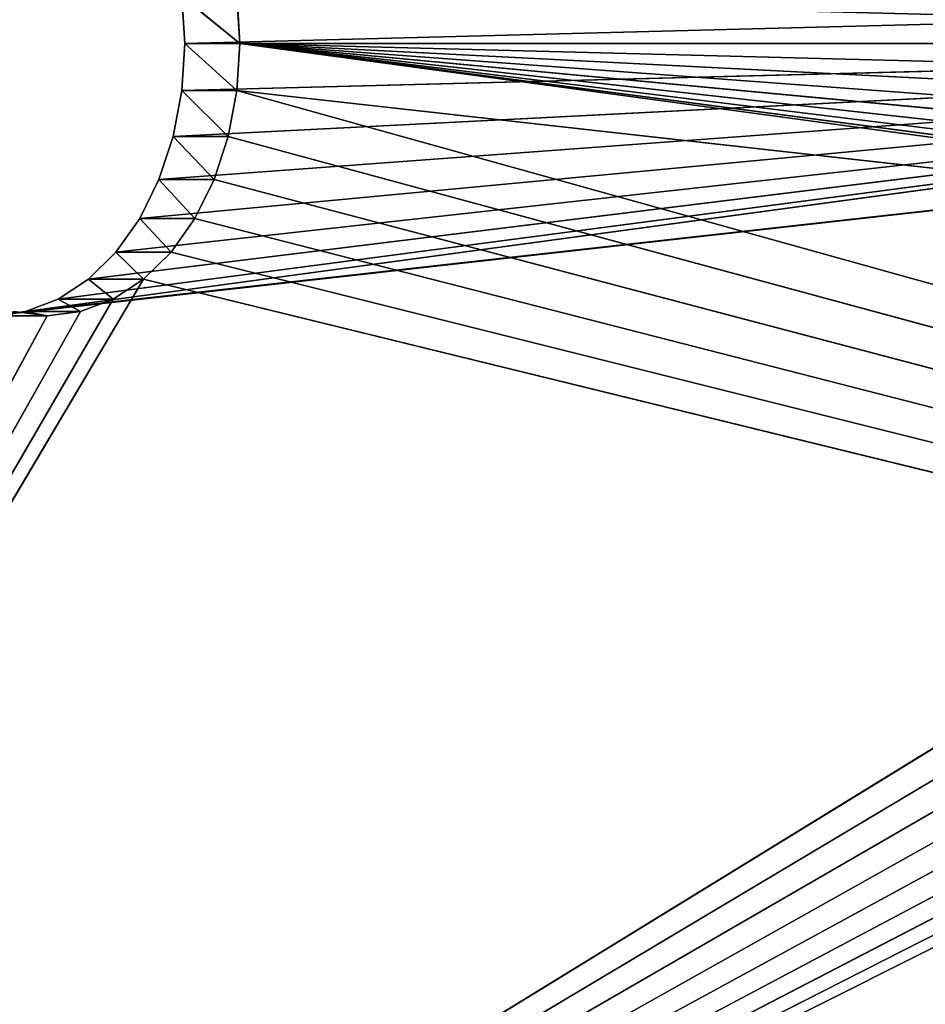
# Model space of a CAD drawing. Extents: x 0 to 30, y 0 to 8.
# Tile 399 of 537: x 17.8 to 19, y 1.3 to 2.5. Entities that reach past the tile are written whole.
import ezdxf

# ---------------------------------------------------------------- set-up
doc = ezdxf.new("R2010")
doc.units = 0
doc.header["$LTSCALE"] = 2.54
doc.layers.get('0').update_dxf_attribs({"color": 13, "linetype": 'CONTINUOUS'})

# ---------------------------------------------------------------- blocks, each defined once
blk = doc.blocks.new('PO____KA___AZIENKOWA_NAROZ')
at = {"color": 0}
for p, q in [((18.0052, 2.5082, 12.0534), (18.0014, 2.569, 12.0571)), ((18.0759, 2.5082, 12.1241), (18.0014, 2.569, 12.0571)), ((18.0052, 2.5082, 12.0534), (18.0014, 2.569, 12.0571)), ((18.0759, 2.5082, 12.1241), (18.0014, 2.569, 12.0571)), ((18.0052, 2.5082, 12.0534), (20.3424, 2.569, 9.7162)), ((18.0052, 2.5082, 12.0534), (20.3424, 2.569, 9.7162)), ((18.0722, 2.569, 12.1278), (18.0759, 2.5082, 12.1241)), ((18.0722, 2.569, 12.1278), (18.0759, 2.5082, 12.1241)), ((17.8007, 2.1636, 12.2579), (20.3387, 2.5082, 9.7199)), ((17.8007, 2.1636, 12.2579), (20.3387, 2.5082, 9.7199)), ((17.8424, 2.1793, 12.2162), (20.3387, 2.5082, 9.7199)), ((17.8424, 2.1793, 12.2162), (20.3387, 2.5082, 9.7199)), ((20.3387, 2.5082, 9.7199), (17.8815, 2.2051, 12.1771)), ((20.3387, 2.5082, 9.7199), (17.8815, 2.2051, 12.1771)), ((17.9168, 2.2401, 12.1418), (20.3387, 2.5082, 9.7199)), ((17.9168, 2.2401, 12.1418), (20.3387, 2.5082, 9.7199)), ((17.9473, 2.2833, 12.1113), (20.3387, 2.5082, 9.7199)), ((17.9473, 2.2833, 12.1113), (20.3387, 2.5082, 9.7199)), ((17.972, 2.3332, 12.0865), (20.3387, 2.5082, 9.7199)), ((17.972, 2.3332, 12.0865), (20.3387, 2.5082, 9.7199)), ((17.9903, 2.3885, 12.0683), (20.3387, 2.5082, 9.7199)), ((17.9903, 2.3885, 12.0683), (20.3387, 2.5082, 9.7199)), ((18.0014, 2.4475, 12.0571), (20.3387, 2.5082, 9.7199)), ((18.0014, 2.4475, 12.0571), (20.3387, 2.5082, 9.7199)), ((18.0014, 2.4475, 12.0571), (18.0052, 2.5082, 12.0534)), ((18.0014, 2.4475, 12.0571), (18.0052, 2.5082, 12.0534)), ((18.0052, 2.5082, 12.0534), (20.3387, 2.5082, 9.7199)), ((18.0052, 2.5082, 12.0534), (20.3387, 2.5082, 9.7199)), ((18.0052, 2.5082, 12.0534), (18.0759, 2.5082, 12.1241)), ((18.0722, 2.4475, 12.1278), (18.0052, 2.5082, 12.0534)), ((18.0722, 2.4475, 12.1278), (18.0052, 2.5082, 12.0534)), ((18.0052, 2.5082, 12.0534), (18.0759, 2.5082, 12.1241)), ((18.0759, 2.5082, 12.1241), (18.0722, 2.4475, 12.1278)), ((18.0759, 2.5082, 12.1241), (18.0722, 2.4475, 12.1278)), ((20.5722, 2.1793, 9.6278), (18.0759, 2.5082, 12.1241)), ((18.0759, 2.5082, 12.1241), (20.6139, 2.1636, 9.5861)), ((20.5722, 2.1793, 9.6278), (18.0759, 2.5082, 12.1241)), ((20.5331, 2.2051, 9.6669), (18.0759, 2.5082, 12.1241)), ((20.5331, 2.2051, 9.6669), (18.0759, 2.5082, 12.1241)), ((20.4978, 2.2401, 9.7022), (18.0759, 2.5082, 12.1241)), ((20.4673, 2.2833, 9.7327), (18.0759, 2.5082, 12.1241)), ((20.4978, 2.2401, 9.7022), (18.0759, 2.5082, 12.1241)), ((20.4673, 2.2833, 9.7327), (18.0759, 2.5082, 12.1241)), ((20.4425, 2.3332, 9.7575), (18.0759, 2.5082, 12.1241)), ((20.4425, 2.3332, 9.7575), (18.0759, 2.5082, 12.1241)), ((20.4243, 2.3885, 9.7757), (18.0759, 2.5082, 12.1241)), ((18.0759, 2.5082, 12.1241), (20.6139, 2.1636, 9.5861)), ((20.4131, 2.4475, 9.7869), (18.0759, 2.5082, 12.1241)), ((20.4243, 2.3885, 9.7757), (18.0759, 2.5082, 12.1241)), ((20.4131, 2.4475, 9.7869), (18.0759, 2.5082, 12.1241)), ((20.4094, 2.5082, 9.7906), (18.0759, 2.5082, 12.1241)), ((20.4094, 2.5082, 9.7906), (18.0759, 2.5082, 12.1241)), ((16.6971, 0.2082, 13.3615), (20.3424, 2.4475, 9.7162)), ((16.6971, 0.2082, 13.3615), (20.3424, 2.4475, 9.7162)), ((17.7577, 2.1582, 12.3009), (20.3424, 2.4475, 9.7162)), ((17.7577, 2.1582, 12.3009), (20.3424, 2.4475, 9.7162)), ((17.8007, 2.1636, 12.2579), (20.3424, 2.4475, 9.7162)), ((17.8007, 2.1636, 12.2579), (20.3424, 2.4475, 9.7162)), ((17.9903, 2.3885, 12.0683), (18.0014, 2.4475, 12.0571)), ((17.9903, 2.3885, 12.0683), (18.0014, 2.4475, 12.0571)), ((18.061, 2.3885, 12.139), (18.0014, 2.4475, 12.0571)), ((18.061, 2.3885, 12.139), (18.0014, 2.4475, 12.0571)), ((18.0722, 2.4475, 12.1278), (18.0014, 2.4475, 12.0571)), ((18.0722, 2.4475, 12.1278), (18.0014, 2.4475, 12.0571)), ((18.0722, 2.4475, 12.1278), (18.061, 2.3885, 12.139)), ((18.0722, 2.4475, 12.1278), (18.061, 2.3885, 12.139)), ((26.1109, 0.2082, 4.0891), (18.0722, 2.4475, 12.1278)), ((20.6139, 2.1636, 9.5861), (18.0722, 2.4475, 12.1278)), ((26.1109, 0.2082, 4.0891), (18.0722, 2.4475, 12.1278)), ((20.6139, 2.1636, 9.5861), (18.0722, 2.4475, 12.1278)), ((20.3536, 2.3885, 9.705), (16.6971, 0.2082, 13.3615)), ((20.3536, 2.3885, 9.705), (16.6971, 0.2082, 13.3615)), ((17.972, 2.3332, 12.0865), (17.9903, 2.3885, 12.0683)), ((17.972, 2.3332, 12.0865), (17.9903, 2.3885, 12.0683)), ((18.0428, 2.3332, 12.1572), (17.9903, 2.3885, 12.0683)), ((18.0428, 2.3332, 12.1572), (17.9903, 2.3885, 12.0683)), ((18.061, 2.3885, 12.139), (17.9903, 2.3885, 12.0683)), ((18.061, 2.3885, 12.139), (17.9903, 2.3885, 12.0683)), ((18.061, 2.3885, 12.139), (18.0428, 2.3332, 12.1572)), ((18.061, 2.3885, 12.139), (18.0428, 2.3332, 12.1572)), ((18.061, 2.3885, 12.139), (26.1109, 0.2082, 4.0891)), ((18.061, 2.3885, 12.139), (26.1109, 0.2082, 4.0891)), ((20.3718, 2.3332, 9.6868), (16.6971, 0.2082, 13.3615)), ((20.3718, 2.3332, 9.6868), (16.6971, 0.2082, 13.3615)), ((17.9473, 2.2833, 12.1113), (17.972, 2.3332, 12.0865)), ((17.9473, 2.2833, 12.1113), (17.972, 2.3332, 12.0865)), ((18.018, 2.2833, 12.182), (17.972, 2.3332, 12.0865)), ((18.018, 2.2833, 12.182), (17.972, 2.3332, 12.0865)), ((18.0428, 2.3332, 12.1572), (17.972, 2.3332, 12.0865)), ((18.0428, 2.3332, 12.1572), (17.972, 2.3332, 12.0865)), ((18.0428, 2.3332, 12.1572), (18.018, 2.2833, 12.182)), ((18.0428, 2.3332, 12.1572), (18.018, 2.2833, 12.182)), ((18.0428, 2.3332, 12.1572), (26.1109, 0.2082, 4.0891)), ((18.0428, 2.3332, 12.1572), (26.1109, 0.2082, 4.0891)), ((20.3966, 2.2833, 9.662), (16.6971, 0.2082, 13.3615)), ((20.3966, 2.2833, 9.662), (16.6971, 0.2082, 13.3615)), ((17.9168, 2.2401, 12.1418), (17.9473, 2.2833, 12.1113)), ((17.9168, 2.2401, 12.1418), (17.9473, 2.2833, 12.1113)), ((17.9875, 2.2401, 12.2125), (17.9473, 2.2833, 12.1113)), ((17.9875, 2.2401, 12.2125), (17.9473, 2.2833, 12.1113)), ((18.018, 2.2833, 12.182), (17.9473, 2.2833, 12.1113)), ((18.018, 2.2833, 12.182), (17.9473, 2.2833, 12.1113)), ((18.018, 2.2833, 12.182), (17.9875, 2.2401, 12.2125)), ((18.018, 2.2833, 12.182), (17.9875, 2.2401, 12.2125)), ((18.018, 2.2833, 12.182), (26.1109, 0.2082, 4.0891)), ((18.018, 2.2833, 12.182), (26.1109, 0.2082, 4.0891)), ((20.4271, 2.2401, 9.6315), (16.6971, 0.2082, 13.3615)), ((20.4271, 2.2401, 9.6315), (16.6971, 0.2082, 13.3615)), ((17.8815, 2.2051, 12.1771), (17.9168, 2.2401, 12.1418)), ((17.8815, 2.2051, 12.1771), (17.9168, 2.2401, 12.1418)), ((17.9522, 2.2051, 12.2478), (17.9168, 2.2401, 12.1418)), ((17.9522, 2.2051, 12.2478), (17.9168, 2.2401, 12.1418)), ((17.9875, 2.2401, 12.2125), (17.9168, 2.2401, 12.1418)), ((17.9875, 2.2401, 12.2125), (17.9168, 2.2401, 12.1418)), ((17.9875, 2.2401, 12.2125), (17.9522, 2.2051, 12.2478)), ((17.9875, 2.2401, 12.2125), (17.9522, 2.2051, 12.2478)), ((17.9875, 2.2401, 12.2125), (26.1109, 0.2082, 4.0891)), ((17.9875, 2.2401, 12.2125), (26.1109, 0.2082, 4.0891)), ((20.4624, 2.2051, 9.5962), (16.6971, 0.2082, 13.3615)), ((20.4624, 2.2051, 9.5962), (16.6971, 0.2082, 13.3615)), ((17.9522, 2.2051, 12.2478), (16.7678, 0.2082, 13.4322)), ((17.9522, 2.2051, 12.2478), (16.7678, 0.2082, 13.4322)), ((17.8424, 2.1793, 12.2162), (17.8815, 2.2051, 12.1771)), ((17.8424, 2.1793, 12.2162), (17.8815, 2.2051, 12.1771)), ((17.9131, 2.1793, 12.2869), (17.8815, 2.2051, 12.1771)), ((17.9131, 2.1793, 12.2869), (17.8815, 2.2051, 12.1771)), ((17.9522, 2.2051, 12.2478), (17.8815, 2.2051, 12.1771)), ((17.9522, 2.2051, 12.2478), (17.8815, 2.2051, 12.1771)), ((17.9522, 2.2051, 12.2478), (17.9131, 2.1793, 12.2869)), ((17.9522, 2.2051, 12.2478), (17.9131, 2.1793, 12.2869)), ((17.9522, 2.2051, 12.2478), (26.1109, 0.2082, 4.0891)), ((17.9522, 2.2051, 12.2478), (26.1109, 0.2082, 4.0891)), ((20.5015, 2.1793, 9.5571), (16.6971, 0.2082, 13.3615)), ((20.5015, 2.1793, 9.5571), (16.6971, 0.2082, 13.3615)), ((17.9131, 2.1793, 12.2869), (16.7678, 0.2082, 13.4322)), ((17.9131, 2.1793, 12.2869), (16.7678, 0.2082, 13.4322)), ((17.8007, 2.1636, 12.2579), (17.8424, 2.1793, 12.2162)), ((17.8007, 2.1636, 12.2579), (17.8424, 2.1793, 12.2162)), ((17.8714, 2.1636, 12.3286), (17.8424, 2.1793, 12.2162)), ((17.8714, 2.1636, 12.3286), (17.8424, 2.1793, 12.2162)), ((17.9131, 2.1793, 12.2869), (17.8424, 2.1793, 12.2162)), ((17.9131, 2.1793, 12.2869), (17.8424, 2.1793, 12.2162)), ((17.9131, 2.1793, 12.2869), (17.8714, 2.1636, 12.3286)), ((17.9131, 2.1793, 12.2869), (17.8714, 2.1636, 12.3286)), ((20.5432, 2.1636, 9.5154), (16.6971, 0.2082, 13.3615)), ((20.5432, 2.1636, 9.5154), (16.6971, 0.2082, 13.3615)), ((16.7678, 0.2082, 13.4322), (17.8714, 2.1636, 12.3286)), ((16.7678, 0.2082, 13.4322), (17.8714, 2.1636, 12.3286)), ((17.7577, 2.1582, 12.3009), (17.8007, 2.1636, 12.2579)), ((17.7577, 2.1582, 12.3009), (17.8007, 2.1636, 12.2579)), ((17.8284, 2.1582, 12.3716), (17.7855, 2.1636, 12.4145)), ((17.8284, 2.1582, 12.3716), (17.7855, 2.1636, 12.4145)), ((17.8284, 2.1582, 12.3716), (17.8007, 2.1636, 12.2579)), ((17.8284, 2.1582, 12.3716), (17.8007, 2.1636, 12.2579)), ((17.8714, 2.1636, 12.3286), (17.8007, 2.1636, 12.2579)), ((17.8714, 2.1636, 12.3286), (17.8007, 2.1636, 12.2579)), ((17.8714, 2.1636, 12.3286), (17.8284, 2.1582, 12.3716)), ((17.8714, 2.1636, 12.3286), (17.8284, 2.1582, 12.3716)), ((20.5861, 2.1582, 9.4724), (16.6971, 0.2082, 13.3615)), ((20.5861, 2.1582, 9.4724), (16.6971, 0.2082, 13.3615)), ((17.8284, 2.1582, 12.3716), (16.7678, 0.2082, 13.4322)), ((17.8284, 2.1582, 12.3716), (16.7678, 0.2082, 13.4322)), ((17.8284, 2.1582, 12.3716), (17.7577, 2.1582, 12.3009)), ((17.8284, 2.1582, 12.3716), (17.7577, 2.1582, 12.3009))]:
    blk.add_line(p, q, dxfattribs=at)
mesh = blk.add_polyface(dxfattribs=at)
corners = [(30, 0.2082), (0, 0.2082), (0.5, 8.0082)]
mesh.append_faces([[corners[k] for k in face] for face in [(0, 1, 2)]], dxfattribs={"color": 0})
mesh = blk.add_polyface(dxfattribs=at)
corners = [(29.5, 8.0082, 0.1), (0.5, 8.0082, 0.1), (0, 0.2082, 0.1)]
mesh.append_faces([[corners[k] for k in face] for face in [(0, 1, 2)]], dxfattribs={"color": 0})
mesh = blk.add_polyface(dxfattribs=at)
corners = [(30, 0.2082, 0.1), (29.5, 8.0082, 0.1), (0, 0.2082, 0.1)]
mesh.append_faces([[corners[k] for k in face] for face in [(0, 1, 2)]], dxfattribs={"color": 0})
mesh = blk.add_polyface(dxfattribs=at)
corners = [(30, 0.2082), (0.5, 8.0082), (29.5, 8.0082)]
mesh.append_faces([[corners[k] for k in face] for face in [(0, 1, 2)]], dxfattribs={"color": 0})
mesh = blk.add_polyface(dxfattribs=at)
corners = [(20.3424, 2.569, 9.7162), (18.0052, 2.5082, 12.0534), (18.0014, 2.569, 12.0571)]
mesh.append_faces([[corners[k] for k in face] for face in [(0, 1, 2)]], dxfattribs={"color": 0})
mesh = blk.add_polyface(dxfattribs=at)
corners = [(18.0759, 2.5082, 12.1241), (18.0014, 2.569, 12.0571), (18.0052, 2.5082, 12.0534)]
mesh.append_faces([[corners[k] for k in face] for face in [(0, 1, 2)]], dxfattribs={"color": 0})
mesh = blk.add_polyface(dxfattribs=at)
corners = [(18.0014, 2.569, 12.0571), (18.0759, 2.5082, 12.1241), (18.0722, 2.569, 12.1278)]
mesh.append_faces([[corners[k] for k in face] for face in [(0, 1, 2)]], dxfattribs={"color": 0})
mesh = blk.add_polyface(dxfattribs=at)
corners = [(20.3424, 2.569, 9.7162), (20.3387, 2.5082, 9.7199), (18.0052, 2.5082, 12.0534)]
mesh.append_faces([[corners[k] for k in face] for face in [(0, 1, 2)]], dxfattribs={"color": 0})
mesh = blk.add_polyface(dxfattribs=at)
corners = [(20.4094, 2.5082, 9.7906), (18.0722, 2.569, 12.1278), (18.0759, 2.5082, 12.1241)]
mesh.append_faces([[corners[k] for k in face] for face in [(0, 1, 2)]], dxfattribs={"color": 0})
mesh = blk.add_polyface(dxfattribs=at)
corners = [(18.0722, 2.569, 12.1278), (20.4094, 2.5082, 9.7906), (20.4131, 2.569, 9.7869)]
mesh.append_faces([[corners[k] for k in face] for face in [(0, 1, 2)]], dxfattribs={"color": 0})
mesh = blk.add_polyface(dxfattribs=at)
corners = [(20.3424, 2.4475, 9.7162), (17.8007, 2.1636, 12.2579), (20.3387, 2.5082, 9.7199)]
mesh.append_faces([[corners[k] for k in face] for face in [(0, 1, 2)]], dxfattribs={"color": 0})
mesh = blk.add_polyface(dxfattribs=at)
corners = [(20.3387, 2.5082, 9.7199), (17.8007, 2.1636, 12.2579), (17.8424, 2.1793, 12.2162)]
mesh.append_faces([[corners[k] for k in face] for face in [(0, 1, 2)]], dxfattribs={"color": 0})
mesh = blk.add_polyface(dxfattribs=at)
corners = [(20.3387, 2.5082, 9.7199), (17.8424, 2.1793, 12.2162), (17.8815, 2.2051, 12.1771)]
mesh.append_faces([[corners[k] for k in face] for face in [(0, 1, 2)]], dxfattribs={"color": 0})
mesh = blk.add_polyface(dxfattribs=at)
corners = [(20.3387, 2.5082, 9.7199), (17.8815, 2.2051, 12.1771), (17.9168, 2.2401, 12.1418)]
mesh.append_faces([[corners[k] for k in face] for face in [(0, 1, 2)]], dxfattribs={"color": 0})
mesh = blk.add_polyface(dxfattribs=at)
corners = [(20.3387, 2.5082, 9.7199), (17.9168, 2.2401, 12.1418), (17.9473, 2.2833, 12.1113)]
mesh.append_faces([[corners[k] for k in face] for face in [(0, 1, 2)]], dxfattribs={"color": 0})
mesh = blk.add_polyface(dxfattribs=at)
corners = [(20.3387, 2.5082, 9.7199), (17.9473, 2.2833, 12.1113), (17.972, 2.3332, 12.0865)]
mesh.append_faces([[corners[k] for k in face] for face in [(0, 1, 2)]], dxfattribs={"color": 0})
mesh = blk.add_polyface(dxfattribs=at)
corners = [(20.3387, 2.5082, 9.7199), (17.972, 2.3332, 12.0865), (17.9903, 2.3885, 12.0683)]
mesh.append_faces([[corners[k] for k in face] for face in [(0, 1, 2)]], dxfattribs={"color": 0})
mesh = blk.add_polyface(dxfattribs=at)
corners = [(20.3387, 2.5082, 9.7199), (17.9903, 2.3885, 12.0683), (18.0014, 2.4475, 12.0571)]
mesh.append_faces([[corners[k] for k in face] for face in [(0, 1, 2)]], dxfattribs={"color": 0})
mesh = blk.add_polyface(dxfattribs=at)
corners = [(20.3387, 2.5082, 9.7199), (18.0014, 2.4475, 12.0571), (18.0052, 2.5082, 12.0534)]
mesh.append_faces([[corners[k] for k in face] for face in [(0, 1, 2)]], dxfattribs={"color": 0})
mesh = blk.add_polyface(dxfattribs=at)
corners = [(18.0722, 2.4475, 12.1278), (18.0052, 2.5082, 12.0534), (18.0014, 2.4475, 12.0571)]
mesh.append_faces([[corners[k] for k in face] for face in [(0, 1, 2)]], dxfattribs={"color": 0})
mesh = blk.add_polyface(dxfattribs=at)
corners = [(18.0759, 2.5082, 12.1241), (18.0052, 2.5082, 12.0534), (18.0722, 2.4475, 12.1278)]
mesh.append_faces([[corners[k] for k in face] for face in [(0, 1, 2)]], dxfattribs={"color": 0})
mesh = blk.add_polyface(dxfattribs=at)
corners = [(18.0759, 2.5082, 12.1241), (18.0722, 2.4475, 12.1278), (20.6139, 2.1636, 9.5861)]
mesh.append_faces([[corners[k] for k in face] for face in [(0, 1, 2)]], dxfattribs={"color": 0})
mesh = blk.add_polyface(dxfattribs=at)
corners = [(18.0759, 2.5082, 12.1241), (20.6139, 2.1636, 9.5861), (20.5722, 2.1793, 9.6278)]
mesh.append_faces([[corners[k] for k in face] for face in [(0, 1, 2)]], dxfattribs={"color": 0})
mesh = blk.add_polyface(dxfattribs=at)
corners = [(20.5722, 2.1793, 9.6278), (20.5331, 2.2051, 9.6669), (18.0759, 2.5082, 12.1241)]
mesh.append_faces([[corners[k] for k in face] for face in [(0, 1, 2)]], dxfattribs={"color": 0})
mesh = blk.add_polyface(dxfattribs=at)
corners = [(18.0759, 2.5082, 12.1241), (20.5331, 2.2051, 9.6669), (20.4978, 2.2401, 9.7022)]
mesh.append_faces([[corners[k] for k in face] for face in [(0, 1, 2)]], dxfattribs={"color": 0})
mesh = blk.add_polyface(dxfattribs=at)
corners = [(18.0759, 2.5082, 12.1241), (20.4978, 2.2401, 9.7022), (20.4673, 2.2833, 9.7327)]
mesh.append_faces([[corners[k] for k in face] for face in [(0, 1, 2)]], dxfattribs={"color": 0})
mesh = blk.add_polyface(dxfattribs=at)
corners = [(20.4673, 2.2833, 9.7327), (20.4425, 2.3332, 9.7575), (18.0759, 2.5082, 12.1241)]
mesh.append_faces([[corners[k] for k in face] for face in [(0, 1, 2)]], dxfattribs={"color": 0})
mesh = blk.add_polyface(dxfattribs=at)
corners = [(18.0759, 2.5082, 12.1241), (20.4425, 2.3332, 9.7575), (20.4243, 2.3885, 9.7757)]
mesh.append_faces([[corners[k] for k in face] for face in [(0, 1, 2)]], dxfattribs={"color": 0})
mesh = blk.add_polyface(dxfattribs=at)
corners = [(18.0759, 2.5082, 12.1241), (20.4243, 2.3885, 9.7757), (20.4131, 2.4475, 9.7869)]
mesh.append_faces([[corners[k] for k in face] for face in [(0, 1, 2)]], dxfattribs={"color": 0})
mesh = blk.add_polyface(dxfattribs=at)
corners = [(20.4131, 2.4475, 9.7869), (20.4094, 2.5082, 9.7906), (18.0759, 2.5082, 12.1241)]
mesh.append_faces([[corners[k] for k in face] for face in [(0, 1, 2)]], dxfattribs={"color": 0})
mesh = blk.add_polyface(dxfattribs=at)
corners = [(20.3536, 2.3885, 9.705), (16.6971, 0.2082, 13.3615), (20.3424, 2.4475, 9.7162)]
mesh.append_faces([[corners[k] for k in face] for face in [(0, 1, 2)]], dxfattribs={"color": 0})
mesh = blk.add_polyface(dxfattribs=at)
corners = [(20.3424, 2.4475, 9.7162), (16.6971, 0.2082, 13.3615), (17.7577, 2.1582, 12.3009)]
mesh.append_faces([[corners[k] for k in face] for face in [(0, 1, 2)]], dxfattribs={"color": 0})
mesh = blk.add_polyface(dxfattribs=at)
corners = [(20.3424, 2.4475, 9.7162), (17.7577, 2.1582, 12.3009), (17.8007, 2.1636, 12.2579)]
mesh.append_faces([[corners[k] for k in face] for face in [(0, 1, 2)]], dxfattribs={"color": 0})
mesh = blk.add_polyface(dxfattribs=at)
corners = [(18.061, 2.3885, 12.139), (18.0014, 2.4475, 12.0571), (17.9903, 2.3885, 12.0683)]
mesh.append_faces([[corners[k] for k in face] for face in [(0, 1, 2)]], dxfattribs={"color": 0})
mesh = blk.add_polyface(dxfattribs=at)
corners = [(18.0014, 2.4475, 12.0571), (18.061, 2.3885, 12.139), (18.0722, 2.4475, 12.1278)]
mesh.append_faces([[corners[k] for k in face] for face in [(0, 1, 2)]], dxfattribs={"color": 0})
mesh = blk.add_polyface(dxfattribs=at)
corners = [(26.1109, 0.2082, 4.0891), (18.0722, 2.4475, 12.1278), (18.061, 2.3885, 12.139)]
mesh.append_faces([[corners[k] for k in face] for face in [(0, 1, 2)]], dxfattribs={"color": 0})
mesh = blk.add_polyface(dxfattribs=at)
corners = [(18.0722, 2.4475, 12.1278), (26.1109, 0.2082, 4.0891), (20.6139, 2.1636, 9.5861)]
mesh.append_faces([[corners[k] for k in face] for face in [(0, 1, 2)]], dxfattribs={"color": 0})
mesh = blk.add_polyface(dxfattribs=at)
corners = [(20.3536, 2.3885, 9.705), (20.3718, 2.3332, 9.6868), (16.6971, 0.2082, 13.3615)]
mesh.append_faces([[corners[k] for k in face] for face in [(0, 1, 2)]], dxfattribs={"color": 0})
mesh = blk.add_polyface(dxfattribs=at)
corners = [(18.0428, 2.3332, 12.1572), (17.9903, 2.3885, 12.0683), (17.972, 2.3332, 12.0865)]
mesh.append_faces([[corners[k] for k in face] for face in [(0, 1, 2)]], dxfattribs={"color": 0})
mesh = blk.add_polyface(dxfattribs=at)
corners = [(18.061, 2.3885, 12.139), (17.9903, 2.3885, 12.0683), (18.0428, 2.3332, 12.1572)]
mesh.append_faces([[corners[k] for k in face] for face in [(0, 1, 2)]], dxfattribs={"color": 0})
mesh = blk.add_polyface(dxfattribs=at)
corners = [(18.061, 2.3885, 12.139), (18.0428, 2.3332, 12.1572), (26.1109, 0.2082, 4.0891)]
mesh.append_faces([[corners[k] for k in face] for face in [(0, 1, 2)]], dxfattribs={"color": 0})
mesh = blk.add_polyface(dxfattribs=at)
corners = [(20.3966, 2.2833, 9.662), (16.6971, 0.2082, 13.3615), (20.3718, 2.3332, 9.6868)]
mesh.append_faces([[corners[k] for k in face] for face in [(0, 1, 2)]], dxfattribs={"color": 0})
mesh = blk.add_polyface(dxfattribs=at)
corners = [(17.972, 2.3332, 12.0865), (17.9473, 2.2833, 12.1113), (18.018, 2.2833, 12.182)]
mesh.append_faces([[corners[k] for k in face] for face in [(0, 1, 2)]], dxfattribs={"color": 0})
mesh = blk.add_polyface(dxfattribs=at)
corners = [(17.972, 2.3332, 12.0865), (18.018, 2.2833, 12.182), (18.0428, 2.3332, 12.1572)]
mesh.append_faces([[corners[k] for k in face] for face in [(0, 1, 2)]], dxfattribs={"color": 0})
mesh = blk.add_polyface(dxfattribs=at)
corners = [(18.0428, 2.3332, 12.1572), (18.018, 2.2833, 12.182), (26.1109, 0.2082, 4.0891)]
mesh.append_faces([[corners[k] for k in face] for face in [(0, 1, 2)]], dxfattribs={"color": 0})
mesh = blk.add_polyface(dxfattribs=at)
corners = [(20.4271, 2.2401, 9.6315), (16.6971, 0.2082, 13.3615), (20.3966, 2.2833, 9.662)]
mesh.append_faces([[corners[k] for k in face] for face in [(0, 1, 2)]], dxfattribs={"color": 0})
mesh = blk.add_polyface(dxfattribs=at)
corners = [(17.9875, 2.2401, 12.2125), (17.9473, 2.2833, 12.1113), (17.9168, 2.2401, 12.1418)]
mesh.append_faces([[corners[k] for k in face] for face in [(0, 1, 2)]], dxfattribs={"color": 0})
mesh = blk.add_polyface(dxfattribs=at)
corners = [(17.9875, 2.2401, 12.2125), (18.018, 2.2833, 12.182), (17.9473, 2.2833, 12.1113)]
mesh.append_faces([[corners[k] for k in face] for face in [(0, 1, 2)]], dxfattribs={"color": 0})
mesh = blk.add_polyface(dxfattribs=at)
corners = [(26.1109, 0.2082, 4.0891), (18.018, 2.2833, 12.182), (17.9875, 2.2401, 12.2125)]
mesh.append_faces([[corners[k] for k in face] for face in [(0, 1, 2)]], dxfattribs={"color": 0})
mesh = blk.add_polyface(dxfattribs=at)
corners = [(20.4624, 2.2051, 9.5962), (16.6971, 0.2082, 13.3615), (20.4271, 2.2401, 9.6315)]
mesh.append_faces([[corners[k] for k in face] for face in [(0, 1, 2)]], dxfattribs={"color": 0})
mesh = blk.add_polyface(dxfattribs=at)
corners = [(17.9522, 2.2051, 12.2478), (17.9168, 2.2401, 12.1418), (17.8815, 2.2051, 12.1771)]
mesh.append_faces([[corners[k] for k in face] for face in [(0, 1, 2)]], dxfattribs={"color": 0})
mesh = blk.add_polyface(dxfattribs=at)
corners = [(17.9522, 2.2051, 12.2478), (17.9875, 2.2401, 12.2125), (17.9168, 2.2401, 12.1418)]
mesh.append_faces([[corners[k] for k in face] for face in [(0, 1, 2)]], dxfattribs={"color": 0})
mesh = blk.add_polyface(dxfattribs=at)
corners = [(26.1109, 0.2082, 4.0891), (17.9875, 2.2401, 12.2125), (17.9522, 2.2051, 12.2478)]
mesh.append_faces([[corners[k] for k in face] for face in [(0, 1, 2)]], dxfattribs={"color": 0})
mesh = blk.add_polyface(dxfattribs=at)
corners = [(20.5015, 2.1793, 9.5571), (16.6971, 0.2082, 13.3615), (20.4624, 2.2051, 9.5962)]
mesh.append_faces([[corners[k] for k in face] for face in [(0, 1, 2)]], dxfattribs={"color": 0})
mesh = blk.add_polyface(dxfattribs=at)
corners = [(26.1109, 0.2082, 4.0891), (17.9522, 2.2051, 12.2478), (16.7678, 0.2082, 13.4322)]
mesh.append_faces([[corners[k] for k in face] for face in [(0, 1, 2)]], dxfattribs={"color": 0})
mesh = blk.add_polyface(dxfattribs=at)
corners = [(17.9522, 2.2051, 12.2478), (17.9131, 2.1793, 12.2869), (16.7678, 0.2082, 13.4322)]
mesh.append_faces([[corners[k] for k in face] for face in [(0, 1, 2)]], dxfattribs={"color": 0})
mesh = blk.add_polyface(dxfattribs=at)
corners = [(17.9131, 2.1793, 12.2869), (17.8815, 2.2051, 12.1771), (17.8424, 2.1793, 12.2162)]
mesh.append_faces([[corners[k] for k in face] for face in [(0, 1, 2)]], dxfattribs={"color": 0})
mesh = blk.add_polyface(dxfattribs=at)
corners = [(17.9131, 2.1793, 12.2869), (17.9522, 2.2051, 12.2478), (17.8815, 2.2051, 12.1771)]
mesh.append_faces([[corners[k] for k in face] for face in [(0, 1, 2)]], dxfattribs={"color": 0})
mesh = blk.add_polyface(dxfattribs=at)
corners = [(20.5432, 2.1636, 9.5154), (16.6971, 0.2082, 13.3615), (20.5015, 2.1793, 9.5571)]
mesh.append_faces([[corners[k] for k in face] for face in [(0, 1, 2)]], dxfattribs={"color": 0})
mesh = blk.add_polyface(dxfattribs=at)
corners = [(17.9131, 2.1793, 12.2869), (17.8714, 2.1636, 12.3286), (16.7678, 0.2082, 13.4322)]
mesh.append_faces([[corners[k] for k in face] for face in [(0, 1, 2)]], dxfattribs={"color": 0})
mesh = blk.add_polyface(dxfattribs=at)
corners = [(17.8714, 2.1636, 12.3286), (17.8424, 2.1793, 12.2162), (17.8007, 2.1636, 12.2579)]
mesh.append_faces([[corners[k] for k in face] for face in [(0, 1, 2)]], dxfattribs={"color": 0})
mesh = blk.add_polyface(dxfattribs=at)
corners = [(17.8714, 2.1636, 12.3286), (17.9131, 2.1793, 12.2869), (17.8424, 2.1793, 12.2162)]
mesh.append_faces([[corners[k] for k in face] for face in [(0, 1, 2)]], dxfattribs={"color": 0})
mesh = blk.add_polyface(dxfattribs=at)
corners = [(20.5432, 2.1636, 9.5154), (20.5861, 2.1582, 9.4724), (16.6971, 0.2082, 13.3615)]
mesh.append_faces([[corners[k] for k in face] for face in [(0, 1, 2)]], dxfattribs={"color": 0})
mesh = blk.add_polyface(dxfattribs=at)
corners = [(17.8714, 2.1636, 12.3286), (17.8284, 2.1582, 12.3716), (16.7678, 0.2082, 13.4322)]
mesh.append_faces([[corners[k] for k in face] for face in [(0, 1, 2)]], dxfattribs={"color": 0})
mesh = blk.add_polyface(dxfattribs=at)
corners = [(17.7855, 2.1636, 12.4145), (16.7678, 0.2082, 13.4322), (17.8284, 2.1582, 12.3716)]
mesh.append_faces([[corners[k] for k in face] for face in [(0, 1, 2)]], dxfattribs={"color": 0})
mesh = blk.add_polyface(dxfattribs=at)
corners = [(17.7855, 2.1636, 12.4145), (17.8284, 2.1582, 12.3716), (17.7577, 2.1582, 12.3009)]
mesh.append_faces([[corners[k] for k in face] for face in [(0, 1, 2)]], dxfattribs={"color": 0})
mesh = blk.add_polyface(dxfattribs=at)
corners = [(17.8284, 2.1582, 12.3716), (17.8007, 2.1636, 12.2579), (17.7577, 2.1582, 12.3009)]
mesh.append_faces([[corners[k] for k in face] for face in [(0, 1, 2)]], dxfattribs={"color": 0})
mesh = blk.add_polyface(dxfattribs=at)
corners = [(17.8284, 2.1582, 12.3716), (17.8714, 2.1636, 12.3286), (17.8007, 2.1636, 12.2579)]
mesh.append_faces([[corners[k] for k in face] for face in [(0, 1, 2)]], dxfattribs={"color": 0})
mesh = blk.add_polyface(dxfattribs=at)
corners = [(26.0402, 0.2082, 4.0184), (16.6971, 0.2082, 13.3615), (20.5861, 2.1582, 9.4724)]
mesh.append_faces([[corners[k] for k in face] for face in [(0, 1, 2)]], dxfattribs={"color": 0})

msp = doc.modelspace()

# ---------------------------------------------------------------- block references
at = {"color": 0}
msp.add_blockref('PO____KA___AZIENKOWA_NAROZ', (0, 0), dxfattribs=at)

doc.saveas('drawing.dxf')
